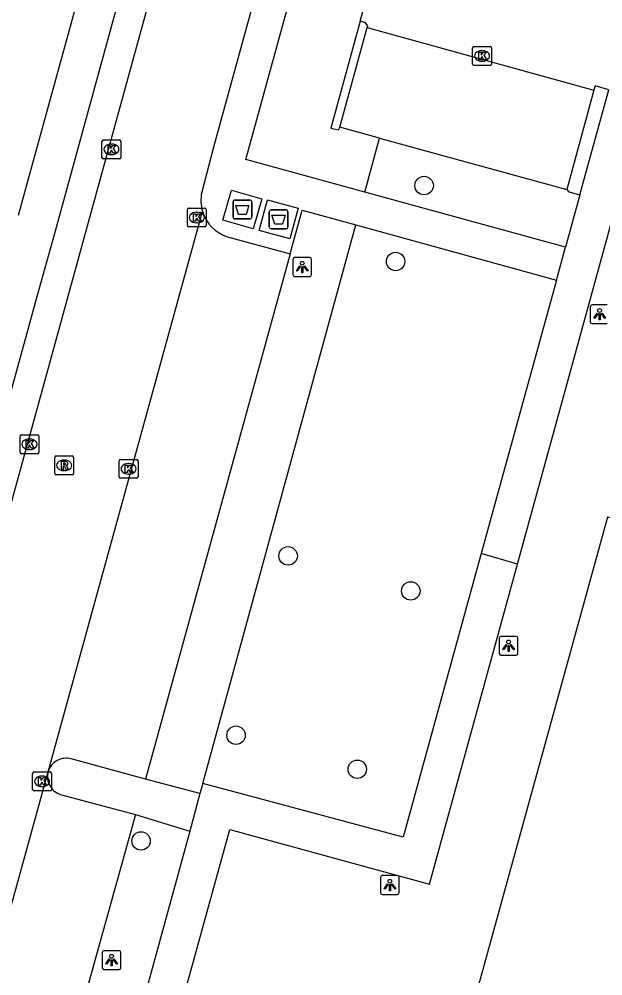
# Model space of a CAD drawing. Extents: x 159822 to 160765, y 380693 to 381634.
# Drawn here: x 160402 to 160432.9, y 381088.7 to 381139.4 of the extents above; entities that cross this region are included whole.
import ezdxf

# ---------------------------------------------------------------- set-up
doc = ezdxf.new("R2010")
doc.units = 0
for name, color, linetype in [('IMGEO_Afval_apart_plaats', 7, 'Continuous'), ('IMGEO_Berm_open', 7, 'Continuous'), ('IMGEO_Boom', 7, 'Continuous'), ('IMGEO_Groenvoorziening', 7, 'Continuous'), ('IMGEO_Kolk', 7, 'Continuous'), ('IMGEO_Lichtpunt', 7, 'Continuous'), ('IMGEO_Pand', 7, 'Continuous'), ('IMGEO_Parkeervlak_open', 7, 'Continuous'), ('IMGEO_Rijbaan_lokaal_open', 7, 'Continuous'), ('IMGEO_Rioolput', 7, 'Continuous'), ('IMGEO_Verkeerseiland_open', 7, 'Continuous'), ('IMGEO_Voetpad_gesloten', 7, 'Continuous'), ('IMGEO_Voetpad_open', 7, 'Continuous')]:
    doc.layers.add(name, color=color, linetype=linetype)

msp = doc.modelspace()

# ---------------------------------------------------------------- linework, layer by layer
at = {"layer": 'IMGEO_Afval_apart_plaats'}
for p, q in [((160413.339, 381128.932), (160413.339, 381129.732)), ((160413.339, 381129.732), (160413.339, 381128.932)), ((160413.439, 381129.832), (160414.229, 381129.832)), ((160414.229, 381129.832), (160413.439, 381129.832)), ((160414.329, 381129.732), (160414.329, 381128.932)), ((160414.329, 381128.932), (160414.329, 381129.732)), ((160415.261, 381128.414), (160415.261, 381129.214)), ((160415.261, 381129.214), (160415.261, 381128.414)), ((160415.361, 381129.314), (160416.151, 381129.314)), ((160416.151, 381129.314), (160415.361, 381129.314)), ((160416.251, 381129.214), (160416.251, 381128.414)), ((160416.251, 381128.414), (160416.251, 381129.214)), ((160414.229, 381128.832), (160413.439, 381128.832)), ((160413.439, 381128.832), (160414.229, 381128.832)), ((160416.151, 381128.314), (160415.361, 381128.314)), ((160415.361, 381128.314), (160416.151, 381128.314))]:
    msp.add_line(p, q, dxfattribs=at)
for points in [[(160413.482, 381129.546), (160414.186, 381129.546), (160414.037, 381129.076), (160413.631, 381129.076), (160413.482, 381129.546)], [(160415.404, 381129.028), (160416.108, 381129.028), (160415.959, 381128.558), (160415.553, 381128.558), (160415.404, 381129.028)]]:
    msp.add_lwpolyline(points, dxfattribs=at)
for centre, start, end in [((160413.439, 381129.732), 90, 180), ((160413.439, 381129.732), 90, 180), ((160414.229, 381129.732), 0, 90), ((160414.229, 381129.732), 360, 90), ((160413.439, 381128.932), 180, 270), ((160413.439, 381128.932), 180, 270), ((160414.229, 381128.932), 270, 0), ((160414.229, 381128.932), 270, 0), ((160415.361, 381129.214), 90, 180), ((160415.361, 381129.214), 90, 180), ((160416.151, 381129.214), 0, 90), ((160416.151, 381129.214), 360, 90), ((160415.361, 381128.414), 180, 270), ((160415.361, 381128.414), 180, 270), ((160416.151, 381128.414), 270, 0), ((160416.151, 381128.414), 270, 0)]:
    msp.add_arc(centre, 0.1, start, end, dxfattribs=at)
at = {"layer": 'IMGEO_Berm_open'}
msp.add_lwpolyline([(160420.089, 381139.322), (160418.531, 381133.658), (160418.936, 381133.568), (160419, 381133.707)], dxfattribs=at)
at = {"layer": 'IMGEO_Boom'}
for centre in [(160423.472, 381130.606), (160421.958, 381126.574), (160416.26, 381110.953), (160422.765, 381109.093), (160413.5, 381101.436), (160419.927, 381099.627), (160408.463, 381095.823)]:
    msp.add_circle(centre, 0.489, dxfattribs=at)
at = {"layer": 'IMGEO_Groenvoorziening'}
for points in [[(160420.321, 381130.259), (160421.106, 381133.128)], [(160411.733, 381098.87), (160419.845, 381128.521)]]:
    msp.add_lwpolyline(points, dxfattribs=at)
at = {"layer": 'IMGEO_Kolk'}
for p, q in [((160426.119, 381137.981), (160426.971, 381137.981)), ((160426.044, 381137.055), (160426.044, 381137.907)), ((160426.532, 381137.761), (160426.557, 381137.761)), ((160427.045, 381137.907), (160427.045, 381137.055)), ((160426.971, 381136.981), (160426.119, 381136.981)), ((160426.555, 381137.201), (160426.53, 381137.201)), ((160406.391, 381132.099), (160406.391, 381132.951)), ((160406.466, 381133.025), (160407.318, 381133.025)), ((160407.392, 381132.951), (160407.392, 381132.099)), ((160406.879, 381132.805), (160406.904, 381132.805)), ((160407.318, 381132.025), (160406.466, 381132.025)), ((160406.902, 381132.245), (160406.877, 381132.245)), ((160410.995, 381129.408), (160411.847, 381129.408)), ((160410.92, 381128.482), (160410.92, 381129.334)), ((160411.408, 381129.188), (160411.433, 381129.188)), ((160411.921, 381129.334), (160411.921, 381128.482)), ((160411.847, 381128.408), (160410.995, 381128.408)), ((160411.431, 381128.628), (160411.406, 381128.628)), ((160402.048, 381116.448), (160402.048, 381117.3)), ((160402.123, 381117.374), (160402.975, 381117.374)), ((160403.049, 381117.3), (160403.049, 381116.448)), ((160402.536, 381117.154), (160402.561, 381117.154)), ((160402.975, 381116.374), (160402.123, 381116.374)), ((160402.559, 381116.594), (160402.534, 381116.594)), ((160407.302, 381115.146), (160407.302, 381115.998)), ((160407.377, 381116.072), (160408.229, 381116.072)), ((160407.79, 381115.852), (160407.815, 381115.852)), ((160408.303, 381115.998), (160408.303, 381115.146)), ((160407.813, 381115.292), (160407.788, 381115.292)), ((160408.229, 381115.072), (160407.377, 381115.072)), ((160402.712, 381098.558), (160402.712, 381099.41)), ((160402.787, 381099.484), (160403.639, 381099.484)), ((160403.713, 381099.41), (160403.713, 381098.558)), ((160403.2, 381099.264), (160403.225, 381099.264)), ((160403.639, 381098.484), (160402.787, 381098.484)), ((160403.223, 381098.704), (160403.198, 381098.704))]:
    msp.add_line(p, q, dxfattribs=at)
for points in [[(160426.119, 381137.981), (160426.971, 381137.981)], [(160426.044, 381137.055), (160426.044, 381137.907)], [(160426.365, 381137.681), (160426.488, 381137.681), (160426.488, 381137.53), (160426.618, 381137.681), (160426.782, 381137.681), (160426.636, 381137.53), (160426.789, 381137.281), (160426.637, 381137.281), (160426.552, 381137.445), (160426.488, 381137.378), (160426.488, 381137.281), (160426.365, 381137.281), (160426.365, 381137.681)], [(160427.045, 381137.907), (160427.045, 381137.055)], [(160426.971, 381136.981), (160426.119, 381136.981)], [(160406.391, 381132.099), (160406.391, 381132.951)], [(160406.466, 381133.025), (160407.318, 381133.025)], [(160407.392, 381132.951), (160407.392, 381132.099)], [(160406.712, 381132.725), (160406.835, 381132.725), (160406.835, 381132.574), (160406.965, 381132.725), (160407.129, 381132.725), (160406.983, 381132.574), (160407.136, 381132.325), (160406.984, 381132.325), (160406.899, 381132.489), (160406.835, 381132.422), (160406.835, 381132.325), (160406.712, 381132.325), (160406.712, 381132.725)], [(160407.318, 381132.025), (160406.466, 381132.025)], [(160410.995, 381129.408), (160411.847, 381129.408)], [(160410.92, 381128.482), (160410.92, 381129.334)], [(160411.241, 381129.108), (160411.364, 381129.108), (160411.364, 381128.957), (160411.494, 381129.108), (160411.658, 381129.108), (160411.512, 381128.957), (160411.665, 381128.708), (160411.513, 381128.708), (160411.428, 381128.872), (160411.364, 381128.805), (160411.364, 381128.708), (160411.241, 381128.708), (160411.241, 381129.108)], [(160411.921, 381129.334), (160411.921, 381128.482)], [(160411.847, 381128.408), (160410.995, 381128.408)], [(160402.048, 381116.448), (160402.048, 381117.3)], [(160402.123, 381117.374), (160402.975, 381117.374)], [(160403.049, 381117.3), (160403.049, 381116.448)], [(160402.369, 381117.074), (160402.492, 381117.074), (160402.492, 381116.923), (160402.622, 381117.074), (160402.786, 381117.074), (160402.64, 381116.923), (160402.793, 381116.674), (160402.641, 381116.674), (160402.556, 381116.838), (160402.492, 381116.771), (160402.492, 381116.674), (160402.369, 381116.674), (160402.369, 381117.074)], [(160402.975, 381116.374), (160402.123, 381116.374)], [(160407.302, 381115.146), (160407.302, 381115.998)], [(160407.377, 381116.072), (160408.229, 381116.072)], [(160407.623, 381115.772), (160407.746, 381115.772), (160407.746, 381115.621), (160407.876, 381115.772), (160408.04, 381115.772), (160407.894, 381115.621), (160408.047, 381115.372), (160407.895, 381115.372), (160407.81, 381115.536), (160407.746, 381115.469), (160407.746, 381115.372), (160407.623, 381115.372), (160407.623, 381115.772)], [(160408.303, 381115.998), (160408.303, 381115.146)], [(160408.229, 381115.072), (160407.377, 381115.072)], [(160402.712, 381098.558), (160402.712, 381099.41)], [(160402.787, 381099.484), (160403.639, 381099.484)], [(160403.713, 381099.41), (160403.713, 381098.558)], [(160403.033, 381099.184), (160403.156, 381099.184), (160403.156, 381099.033), (160403.286, 381099.184), (160403.45, 381099.184), (160403.304, 381099.033), (160403.457, 381098.784), (160403.305, 381098.784), (160403.22, 381098.948), (160403.156, 381098.881), (160403.156, 381098.784), (160403.033, 381098.784), (160403.033, 381099.184)], [(160403.639, 381098.484), (160402.787, 381098.484)]]:
    msp.add_lwpolyline(points, dxfattribs=at)
for centre, start, end in [((160426.121, 381137.905), 91.552, 178.448), ((160426.121, 381137.905), 91.552, 178.448), ((160426.969, 381137.905), 1.552, 88.448), ((160426.969, 381137.905), 1.552, 88.448), ((160426.121, 381137.057), 181.552, 268.448), ((160426.121, 381137.057), 181.552, 268.448), ((160426.969, 381137.057), 271.552, 358.448), ((160426.969, 381137.057), 271.552, 358.448), ((160406.468, 381132.949), 91.552, 178.448), ((160406.468, 381132.949), 91.552, 178.448), ((160407.316, 381132.949), 1.552, 88.448), ((160407.316, 381132.949), 1.552, 88.448), ((160406.468, 381132.101), 181.552, 268.448), ((160406.468, 381132.101), 181.552, 268.448), ((160407.316, 381132.101), 271.552, 358.448), ((160407.316, 381132.101), 271.552, 358.448), ((160410.997, 381129.332), 91.552, 178.448), ((160410.997, 381129.332), 91.552, 178.448), ((160411.845, 381129.332), 1.552, 88.448), ((160411.845, 381129.332), 1.552, 88.448), ((160410.997, 381128.484), 181.552, 268.448), ((160410.997, 381128.484), 181.552, 268.448), ((160411.845, 381128.484), 271.552, 358.448), ((160411.845, 381128.484), 271.552, 358.448), ((160402.125, 381117.298), 91.552, 178.448), ((160402.125, 381117.298), 91.552, 178.448), ((160402.973, 381117.298), 1.552, 88.448), ((160402.973, 381117.298), 1.552, 88.448), ((160402.125, 381116.45), 181.552, 268.448), ((160402.125, 381116.45), 181.552, 268.448), ((160402.973, 381116.45), 271.552, 358.448), ((160402.973, 381116.45), 271.552, 358.448), ((160407.379, 381115.996), 91.552, 178.448), ((160407.379, 381115.996), 91.552, 178.448), ((160408.227, 381115.996), 1.552, 88.448), ((160408.227, 381115.996), 1.552, 88.448), ((160407.379, 381115.148), 181.552, 268.448), ((160407.379, 381115.148), 181.552, 268.448), ((160408.227, 381115.148), 271.552, 358.448), ((160408.227, 381115.148), 271.552, 358.448), ((160402.789, 381099.408), 91.552, 178.448), ((160402.789, 381099.408), 91.552, 178.448), ((160403.637, 381099.408), 1.552, 88.448), ((160403.637, 381099.408), 1.552, 88.448), ((160402.789, 381098.56), 181.552, 268.448), ((160402.789, 381098.56), 181.552, 268.448), ((160403.637, 381098.56), 271.552, 358.448), ((160403.637, 381098.56), 271.552, 358.448)]:
    msp.add_arc(centre, 0.0765, start, end, dxfattribs=at)
for centre, major_axis, ratio, start_param, end_param in [((160426.531, 381137.481), (-0.387, 0.002), 0.722429, 4.712389, 7.853982), ((160426.556, 381137.481), (-0.39, 0.002), 0.717154, 1.570796, 4.712389), ((160406.878, 381132.525), (-0.387, 0.002), 0.722429, 4.712389, 7.853982), ((160406.903, 381132.525), (-0.39, 0.002), 0.717154, 1.570796, 4.712389), ((160411.407, 381128.908), (-0.387, 0.002), 0.722429, 4.712389, 7.853982), ((160411.432, 381128.908), (-0.39, 0.002), 0.717154, 1.570796, 4.712389), ((160402.535, 381116.874), (-0.387, 0.002), 0.722429, 4.712389, 7.853982), ((160402.56, 381116.874), (-0.39, 0.002), 0.717154, 1.570796, 4.712389), ((160407.789, 381115.572), (-0.387, 0.002), 0.722429, 4.712389, 7.853982), ((160407.814, 381115.572), (-0.39, 0.002), 0.717154, 1.570796, 4.712389), ((160403.199, 381098.984), (-0.387, 0.002), 0.722429, 4.712389, 7.853982), ((160403.224, 381098.984), (-0.39, 0.002), 0.717154, 1.570796, 4.712389)]:
    msp.add_ellipse(centre, major_axis=major_axis, ratio=ratio, start_param=start_param, end_param=end_param, dxfattribs=at)
at = {"layer": 'IMGEO_Lichtpunt'}
for p, q in [((160416.51, 381126.683), (160416.51, 381125.876)), ((160416.51, 381126.683), (160416.51, 381125.876)), ((160417.412, 381126.778), (160416.604, 381126.778)), ((160417.412, 381126.778), (160416.604, 381126.778)), ((160417.506, 381125.876), (160417.506, 381126.683)), ((160417.506, 381125.876), (160417.506, 381126.683)), ((160416.604, 381125.782), (160417.412, 381125.782)), ((160416.604, 381125.782), (160417.412, 381125.782)), ((160433.181, 381124.272), (160432.373, 381124.272)), ((160433.181, 381124.272), (160432.373, 381124.272)), ((160432.279, 381124.177), (160432.279, 381123.37)), ((160432.279, 381124.177), (160432.279, 381123.37)), ((160432.373, 381123.276), (160433.181, 381123.276)), ((160432.373, 381123.276), (160433.181, 381123.276)), ((160427.451, 381106.585), (160427.451, 381105.778)), ((160427.451, 381106.585), (160427.451, 381105.778)), ((160428.353, 381106.68), (160427.545, 381106.68)), ((160428.353, 381106.68), (160427.545, 381106.68)), ((160428.447, 381105.778), (160428.447, 381106.585)), ((160428.447, 381105.778), (160428.447, 381106.585)), ((160427.545, 381105.684), (160428.353, 381105.684)), ((160427.545, 381105.684), (160428.353, 381105.684)), ((160421.157, 381093.889), (160421.157, 381093.082)), ((160421.157, 381093.889), (160421.157, 381093.082)), ((160422.059, 381093.984), (160421.251, 381093.984)), ((160422.059, 381093.984), (160421.251, 381093.984)), ((160422.153, 381093.082), (160422.153, 381093.889)), ((160422.153, 381093.082), (160422.153, 381093.889)), ((160421.251, 381092.988), (160422.059, 381092.988)), ((160421.251, 381092.988), (160422.059, 381092.988)), ((160406.401, 381089.903), (160406.401, 381089.096)), ((160406.401, 381089.903), (160406.401, 381089.096)), ((160407.303, 381089.998), (160406.495, 381089.998)), ((160407.303, 381089.998), (160406.495, 381089.998)), ((160407.397, 381089.096), (160407.397, 381089.903)), ((160407.397, 381089.096), (160407.397, 381089.903)), ((160406.495, 381089.002), (160407.303, 381089.002)), ((160406.495, 381089.002), (160407.303, 381089.002))]:
    msp.add_line(p, q, dxfattribs=at)
for points in [[(160416.884, 381126.347), (160416.923, 381126.319), (160416.735, 381126.057), (160416.697, 381126.084), (160416.884, 381126.347)], [(160416.986, 381126.299), (160417.033, 381126.299), (160417.033, 381125.977), (160416.986, 381125.977), (160416.986, 381126.299)], [(160417.096, 381126.319), (160417.134, 381126.346), (160417.321, 381126.084), (160417.282, 381126.056), (160417.096, 381126.319)], [(160432.653, 381123.841), (160432.692, 381123.813), (160432.504, 381123.551), (160432.466, 381123.578), (160432.653, 381123.841)], [(160432.755, 381123.793), (160432.802, 381123.793), (160432.802, 381123.471), (160432.755, 381123.471), (160432.755, 381123.793)], [(160432.865, 381123.813), (160432.903, 381123.84), (160433.09, 381123.578), (160433.051, 381123.55), (160432.865, 381123.813)], [(160427.825, 381106.249), (160427.864, 381106.221), (160427.676, 381105.959), (160427.638, 381105.986), (160427.825, 381106.249)], [(160427.927, 381106.201), (160427.974, 381106.201), (160427.974, 381105.879), (160427.927, 381105.879), (160427.927, 381106.201)], [(160428.037, 381106.221), (160428.075, 381106.248), (160428.262, 381105.986), (160428.223, 381105.958), (160428.037, 381106.221)], [(160421.531, 381093.553), (160421.57, 381093.525), (160421.382, 381093.263), (160421.344, 381093.29), (160421.531, 381093.553)], [(160421.633, 381093.505), (160421.68, 381093.505), (160421.68, 381093.183), (160421.633, 381093.183), (160421.633, 381093.505)], [(160421.743, 381093.525), (160421.781, 381093.552), (160421.968, 381093.29), (160421.929, 381093.262), (160421.743, 381093.525)], [(160406.775, 381089.567), (160406.814, 381089.539), (160406.626, 381089.277), (160406.588, 381089.304), (160406.775, 381089.567)], [(160406.877, 381089.519), (160406.924, 381089.519), (160406.924, 381089.197), (160406.877, 381089.197), (160406.877, 381089.519)], [(160406.987, 381089.539), (160407.025, 381089.566), (160407.212, 381089.304), (160407.173, 381089.276), (160406.987, 381089.539)]]:
    msp.add_lwpolyline(points, dxfattribs=at)
for centre in [(160417.009, 381126.481), (160432.778, 381123.975), (160427.95, 381106.383), (160421.656, 381093.687), (160406.9, 381089.701)]:
    msp.add_circle(centre, 0.0994, dxfattribs=at)
for centre, start, end in [((160416.604, 381126.683), 90, 180), ((160416.604, 381126.683), 90, 180), ((160417.412, 381126.683), 0, 90), ((160417.412, 381126.683), 0, 90), ((160416.604, 381125.876), 180, 270), ((160416.604, 381125.876), 180, 270), ((160417.412, 381125.876), 270, 0), ((160417.412, 381125.876), 270, 360), ((160432.373, 381124.177), 90, 180), ((160432.373, 381124.177), 90, 180), ((160432.373, 381123.37), 180, 270), ((160432.373, 381123.37), 180, 270), ((160427.545, 381106.585), 90, 180), ((160427.545, 381106.585), 90, 180), ((160428.353, 381106.585), 0, 90), ((160428.353, 381106.585), 0, 90), ((160427.545, 381105.778), 180, 270), ((160427.545, 381105.778), 180, 270), ((160428.353, 381105.778), 270, 0), ((160428.353, 381105.778), 270, 360), ((160421.251, 381093.889), 90, 180), ((160421.251, 381093.889), 90, 180), ((160422.059, 381093.889), 0, 90), ((160422.059, 381093.889), 0, 90), ((160421.251, 381093.082), 180, 270), ((160421.251, 381093.082), 180, 270), ((160422.059, 381093.082), 270, 0), ((160422.059, 381093.082), 270, 360), ((160406.495, 381089.903), 90, 180), ((160406.495, 381089.903), 90, 180), ((160407.303, 381089.903), 0, 90), ((160407.303, 381089.903), 0, 90), ((160406.495, 381089.096), 180, 270), ((160406.495, 381089.096), 180, 270), ((160407.303, 381089.096), 270, 0), ((160407.303, 381089.096), 270, 360)]:
    msp.add_arc(centre, 0.0946, start, end, dxfattribs=at)
at = {"layer": 'IMGEO_Pand'}
msp.add_lwpolyline([(160433.532, 381112.921), (160433.195, 381113.013), (160424.975, 381083.16), (160416.088, 381085.603), (160414.044, 381078.179)], dxfattribs=at)
at = {"layer": 'IMGEO_Parkeervlak_open'}
for points in [[(160419, 381133.707), (160420.456, 381138.991)], [(160432.469, 381135.662), (160431.042, 381130.395)], [(160421.106, 381133.128), (160419, 381133.707)], [(160421.106, 381133.128), (160431.042, 381130.395)], [(160416.369, 381126.977), (160408.692, 381099.1)], [(160408.176, 381097.219), (160401.828, 381074.405), (160398.59, 381075.263)]]:
    msp.add_lwpolyline(points, dxfattribs=at)
at = {"layer": 'IMGEO_Rijbaan_lokaal_open'}
for points in [[(160416.86, 381149.246), (160412.312, 381132.643), (160411.683, 381130.26)], [(160410.611, 381146.685), (160391.017, 381075.407)], [(160420.089, 381139.322), (160421.411, 381144.113)], [(160420.456, 381138.991), (160420.479, 381139.089), (160420.357, 381139.239), (160420.089, 381139.322)], [(160420.456, 381138.991), (160432.469, 381135.662)], [(160433.269, 381135.688), (160432.545, 381135.89), (160432.469, 381135.662)], [(160403.537, 381099.497), (160411.718, 381129.23)], [(160396.736, 381074.846), (160403.537, 381099.497)]]:
    msp.add_lwpolyline(points, dxfattribs=at)
msp.add_arc((160413.632, 381129.811), 2, 167.0142, 196.8782, dxfattribs=at)
at = {"layer": 'IMGEO_Rioolput'}
for p, q in [((160403.886, 381115.329), (160403.886, 381116.181)), ((160403.961, 381116.255), (160404.813, 381116.255)), ((160404.887, 381116.181), (160404.887, 381115.329)), ((160404.374, 381116.035), (160404.399, 381116.035)), ((160404.813, 381115.255), (160403.961, 381115.255)), ((160404.397, 381115.475), (160404.372, 381115.475))]:
    msp.add_line(p, q, dxfattribs=at)
for points in [[(160403.886, 381115.329), (160403.886, 381116.181)], [(160403.961, 381116.255), (160404.813, 381116.255)], [(160404.887, 381116.181), (160404.887, 381115.329)], [(160404.475, 381115.953), (160404.223, 381115.955), (160404.223, 381115.555)], [(160404.223, 381115.555), (160404.347, 381115.555), (160404.347, 381115.717), (160404.358, 381115.717)], [(160404.401, 381115.874), (160404.347, 381115.874), (160404.347, 381115.793)], [(160404.347, 381115.793), (160404.399, 381115.793)], [(160404.405, 381115.688), (160404.476, 381115.555), (160404.616, 381115.555), (160404.551, 381115.681)], [(160404.813, 381115.255), (160403.961, 381115.255)]]:
    msp.add_lwpolyline(points, dxfattribs=at)
for centre, radius, start, end in [((160403.963, 381116.179), 0.0765, 91.552, 178.448), ((160403.963, 381116.179), 0.0765, 91.552, 178.448), ((160404.811, 381116.179), 0.0765, 1.552, 88.448), ((160404.811, 381116.179), 0.0765, 1.552, 88.448), ((160404.357, 381115.664), 0.0533, 26.0293, 88.6989), ((160404.383, 381115.982), 0.19, 274.7715, 282.9687), ((160404.407, 381115.778), 0.0964, 77.0061, 93.1865), ((160404.421, 381115.835), 0.0378, 276.6634, 79.6772), ((160404.474, 381115.843), 0.109, 350.3612, 89.416), ((160404.472, 381115.843), 0.112, 277.5842, 350.9817), ((160404.456, 381115.628), 0.108, 29.5134, 73.7905), ((160403.963, 381115.331), 0.0765, 181.552, 268.448), ((160403.963, 381115.331), 0.0765, 181.552, 268.448), ((160404.811, 381115.331), 0.0765, 271.552, 358.448), ((160404.811, 381115.331), 0.0765, 271.552, 358.448)]:
    msp.add_arc(centre, radius, start, end, dxfattribs=at)
for centre, major_axis, ratio, start_param, end_param in [((160404.373, 381115.755), (-0.387, 0.002), 0.722429, 4.712389, 7.853982), ((160404.398, 381115.755), (-0.39, 0.002), 0.717154, 1.570796, 4.712389)]:
    msp.add_ellipse(centre, major_axis=major_axis, ratio=ratio, start_param=start_param, end_param=end_param, dxfattribs=at)
at = {"layer": 'IMGEO_Verkeerseiland_open'}
msp.add_lwpolyline([(160431.042, 381130.395), (160431.139, 381130.27), (160431.725, 381130.115)], dxfattribs=at)
at = {"layer": 'IMGEO_Voetpad_gesloten'}
for points in [[(160431.725, 381130.115), (160433.269, 381135.688)], [(160428.423, 381110.508), (160434.626, 381133.097), (160438.953, 381131.902)], [(160414.866, 381129.893), (160414.402, 381128.303), (160412.802, 381128.77), (160413.266, 381130.36), (160414.866, 381129.893)], [(160431.725, 381130.115), (160430.963, 381127.327)], [(160416.786, 381129.406), (160416.344, 381127.782), (160414.727, 381128.222), (160415.169, 381129.846), (160416.786, 381129.406)], [(160430.496, 381125.575), (160430.963, 381127.327)], [(160430.496, 381125.575), (160426.5, 381111.072)], [(160426.5, 381111.072), (160422.353, 381096.025), (160411.733, 381098.87)], [(160428.423, 381110.508), (160426.5, 381111.072)], [(160408.813, 381080.606), (160413.169, 381096.433), (160423.761, 381093.53), (160428.423, 381110.508)], [(160411.733, 381098.87), (160411.588, 381098.341)], [(160411.588, 381098.341), (160411.044, 381096.35)], [(160411.044, 381096.35), (160404.035, 381070.73)]]:
    msp.add_lwpolyline(points, dxfattribs=at)
at = {"layer": 'IMGEO_Voetpad_open'}
for points in [[(160408.336, 381152.238), (160401.95, 381129.013)], [(160420.321, 381130.259), (160414.02, 381131.995), (160419.022, 381150.206)], [(160389.537, 381075.853), (160402.919, 381124.592), (160403.927, 381128.201), (160408.581, 381145.191)], [(160430.963, 381127.327), (160420.321, 381130.259)], [(160416.369, 381126.977), (160417.01, 381129.305), (160419.845, 381128.521)], [(160419.845, 381128.521), (160430.496, 381125.575)], [(160413.053, 381127.887), (160416.369, 381126.977)], [(160408.692, 381099.1), (160404.76, 381100.173)], [(160411.588, 381098.341), (160408.692, 381099.1)], [(160404.25, 381098.272), (160408.176, 381097.219)], [(160408.176, 381097.219), (160411.044, 381096.35)]]:
    msp.add_lwpolyline(points, dxfattribs=at)
for centre, radius, start, end in [((160413.648, 381129.813), 2.016, 196.8168, 252.8409), ((160404.484, 381099.229), 0.984, 73.6885, 164.1738), ((160404.5, 381099.238), 0.998, 164.9296, 255.4727)]:
    msp.add_arc(centre, radius, start, end, dxfattribs=at)

doc.saveas('drawing.dxf')
